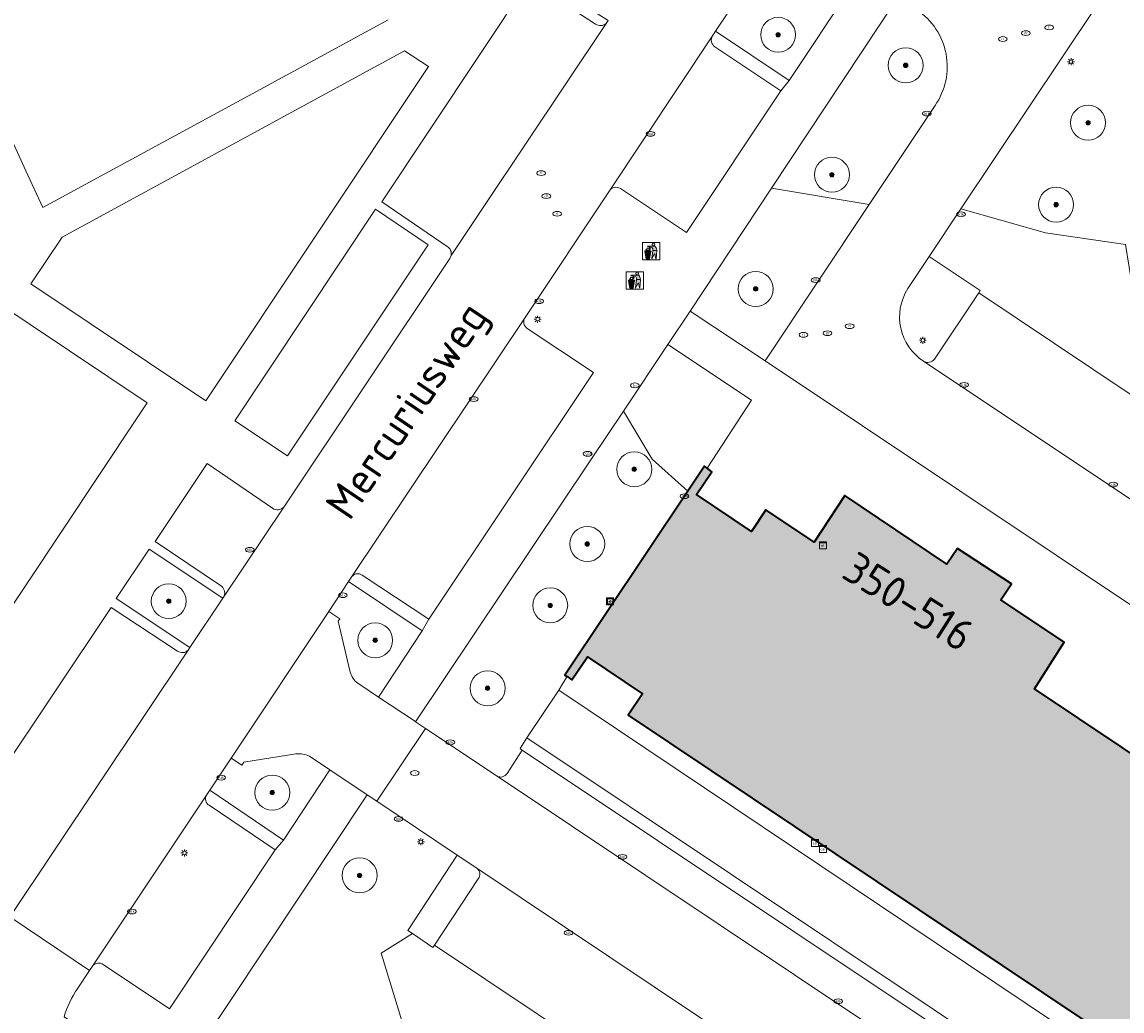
# Model space of a CAD drawing. Header units: metres. Extents: x 125349 to 128236, y 501602 to 503797.
# Tile 306 of 656: x 126402 to 126465, y 502281 to 502338. Entities that reach past the tile are written whole.
import ezdxf
from ezdxf.enums import TextEntityAlignment as Align

# ---------------------------------------------------------------- set-up
doc = ezdxf.new("R2010")
doc.units = ezdxf.units.M
doc.layers.get('0').update_dxf_attribs({"linetype": 'CONTINUOUS'})
for name, color, linetype, lineweight in [('B-WE-GR-BEPLANTING_CULTUUR_BODEMBEDEKKER-GV', 90, 'CONTINUOUS', 18), ('B-WE-GR-BEPLANTING_CULTUUR_BOSPLANTSOEN-GV', 90, 'CONTINUOUS', 18), ('B-WE-GR-BEPLANTING_CULTUUR_HEESTERS-GV', 90, 'CONTINUOUS', 18), ('B-WE-GR-BEPLANTING_CULTUUR_VASTE PLANTENVAK-GV', 90, 'CONTINUOUS', 18), ('B-WE-GR-BOOM-S-500', 90, 'CONTINUOUS', 18), ('B-WE-GR-GROENVOORZIENING-GV', 80, 'CONTINUOUS', 18), ('B-WE-IE-AFVAL APART PLAATS-S', 7, 'CONTINUOUS', 18), ('B-WE-IE-MEUBILAIR-S', 7, 'CONTINUOUS', 18), ('B-WE-OG-BEBOUWING-GV', 7, 'CONTINUOUS', 35), ('B-WE-OG-BEBOUWING-T18', 10, 'CONTINUOUS', 18), ('B-WE-OG-TERREIN_BEGROEID-GV', 7, 'CONTINUOUS', 18), ('B-WE-OG-TOPOGRAFIE-T18', 10, 'CONTINUOUS', 18), ('B-WE-VH-OPENVERHARDING-GV', 90, 'CONTINUOUS', 18), ('B-WE-VH-OPENVERHARDING_BETONSTRAATSTEEN-GV', 90, 'CONTINUOUS', 18), ('B-WE-VH-OPENVERHARDING_TEGEL-GV', 90, 'CONTINUOUS', 18)]:
    doc.layers.add(name, color=color, linetype=linetype, lineweight=lineweight)
doc.layers.add('B-WE-OG-BEBOUWING-V', color=7, linetype='CONTINUOUS', lineweight=18, true_color=0xcc646e)
doc.styles.add('NLCS-ISO', font='NLCS-ISO.ttf')
doc.styles.add('NLCS-ISO-M1000-T18', font='NLCS-ISO.ttf', dxfattribs={"height": 1.8})

# ---------------------------------------------------------------- blocks, each defined once
blk = doc.blocks.new('SIE-AFVAL APART PLAATS-SO')
h = blk.add_hatch(color=256)
h.dxf.hatch_style = 1
h.paths.add_polyline_path([(-0.09, 0.07), (-1.76, 0.07, 0.819081), (-1.79, -0.09), (-1.4, -2.19, 0.36153), (-1.37, -2.21), (-0.47, -2.21, 0.36153), (-0.44, -2.19), (-0.05, -0.09, 0.819081)])
h.paths.add_polyline_path([(-0.16, -0.1), (-0.2, -0.33), (-0.49, -0.33), (-0.47, -0.1)], flags=16)
h.paths.add_polyline_path([(-0.55, -0.1), (-0.58, -0.33), (-0.87, -0.33), (-0.87, -0.1)], flags=16)
h.paths.add_polyline_path([(-0.22, -0.42), (-0.27, -0.73), (-0.53, -0.73), (-0.5, -0.42)], flags=16)
h.paths.add_polyline_path([(-0.58, -0.42), (-0.61, -0.73), (-0.87, -0.73), (-0.87, -0.42)], flags=16)
h.paths.add_polyline_path([(-0.95, -0.1), (-0.95, -0.33), (-1.27, -0.33), (-1.29, -0.1)], flags=16)
h.paths.add_polyline_path([(-0.95, -0.42), (-0.95, -0.73), (-1.23, -0.73), (-1.26, -0.42)], flags=16)
h.paths.add_polyline_path([(-0.29, -0.83), (-0.34, -1.09), (-0.56, -1.09), (-0.54, -0.83)], flags=16)
h.paths.add_polyline_path([(-0.62, -0.83), (-0.65, -1.09), (-0.87, -1.09), (-0.87, -0.83)], flags=16)
h.paths.add_polyline_path([(-0.95, -0.83), (-0.95, -1.09), (-1.2, -1.09), (-1.22, -0.83)], flags=16)
h.paths.add_polyline_path([(-1.35, -0.33), (-1.64, -0.33), (-1.69, -0.1), (-1.37, -0.1)], flags=16)
h.paths.add_polyline_path([(-1.34, -0.42), (-1.31, -0.73), (-1.57, -0.73), (-1.63, -0.42)], flags=16)
h.paths.add_polyline_path([(-0.36, -1.18), (-0.41, -1.44), (-0.6, -1.44), (-0.57, -1.18)], flags=16)
h.paths.add_polyline_path([(-0.65, -1.18), (-0.68, -1.44), (-0.87, -1.44), (-0.87, -1.18)], flags=16)
h.paths.add_polyline_path([(-1.3, -0.83), (-1.28, -1.09), (-1.5, -1.09), (-1.55, -0.83)], flags=16)
h.paths.add_polyline_path([(-0.95, -1.18), (-0.95, -1.44), (-1.17, -1.44), (-1.19, -1.18)], flags=16)
h.paths.add_polyline_path([(-0.42, -1.53), (-0.47, -1.79), (-0.63, -1.79), (-0.6, -1.53)], flags=16)
h.paths.add_polyline_path([(-1.27, -1.18), (-1.25, -1.44), (-1.44, -1.44), (-1.49, -1.18)], flags=16)
h.paths.add_polyline_path([(-0.69, -1.53), (-0.71, -1.79), (-0.87, -1.79), (-0.87, -1.53)], flags=16)
h.paths.add_polyline_path([(-0.95, -1.53), (-0.95, -1.79), (-1.13, -1.79), (-1.16, -1.53)], flags=16)
h.paths.add_polyline_path([(-1.24, -1.53), (-1.22, -1.79), (-1.37, -1.79), (-1.42, -1.53)], flags=16)
h.paths.add_polyline_path([(-0.49, -1.89), (-0.53, -2.13), (-0.66, -2.13), (-0.64, -1.89)], flags=16)
h.paths.add_polyline_path([(-0.72, -1.89), (-0.74, -2.13), (-0.87, -2.13), (-0.87, -1.89)], flags=16)
h.paths.add_polyline_path([(-0.95, -1.89), (-0.95, -2.13), (-1.1, -2.13), (-1.12, -1.89)], flags=16)
h.paths.add_polyline_path([(-1.21, -1.89), (-1.18, -2.13), (-1.31, -2.13), (-1.35, -1.89)], flags=16)
h.paths.add_polyline_path([(-0.19, 0.78, -0.01173), (-0.3, 0.78, -0.148797), (-0.42, 1.03, -0.136076), (-0.69, 0.87), (-0.78, 0.85, -0.038293), (-1.14, 0.96), (-1.19, 0.81, -0.243822), (-1.56, 0.45, 0.344326), (-1, 0.22, -0.139345), (-0.6, 0.22, 0.618436), (-0.56, 0.27, -0.441494), (-0.47, 0.44, 0.309048)])
h.paths.add_polyline_path([(-0.49, 0.51, 0.351556), (-0.64, 0.31, 0.121061), (-1.02, 0.29, -0.288745), (-1.45, 0.42, 0.203599), (-1.12, 0.79), (-1.09, 0.87, 0.083075), (-0.28, 0.71, -0.242261)], flags=16)
h.paths.add_polyline_path([(-0.4, 0.79, -0.023345), (-0.63, 0.82, 0.07081), (-0.46, 0.9, 0.059965)], flags=16)
h.paths.add_polyline_path([(1.12, 1.48), (-1.07, 1.48, 0.860559), (-1.08, 1.42), (0.29, 1, -0.146703), (0.53, 0.28, 0.421968), (0.56, 0.25), (1.6, 0.31, 0.450293), (1.63, 0.34, 0.122241)])
h.paths.add_polyline_path([(0.26, 1.93, 1), (1.07, 1.93, 1)])
h.paths.add_polyline_path([(1.65, 0.15, 0.429303), (1.62, 0.18), (0.55, 0.23, 0.38429), (0.51, 0.2), (0.16, -2.16, 0.83726), (0.22, -2.18), (0.99, -0.78, -0.688204), (1.05, -0.78), (1.36, -2.14, 0.84934), (1.42, -2.14)])
for p, q in [((-0.09, 0.07), (-1.76, 0.07)), ((-1.4, -2.19), (-1.79, -0.09)), ((-1.37, -0.1), (-1.69, -0.1)), ((-1.64, -0.33), (-1.69, -0.1)), ((-1.64, -0.33), (-1.35, -0.33)), ((-1.63, -0.42), (-1.34, -0.42)), ((-1.57, -0.73), (-1.63, -0.42)), ((-1.57, -0.73), (-1.31, -0.73)), ((-1.55, -0.83), (-1.3, -0.83)), ((-1.5, -1.09), (-1.55, -0.83)), ((-1.5, -1.09), (-1.28, -1.09)), ((-1.49, -1.18), (-1.27, -1.18)), ((-1.44, -1.44), (-1.49, -1.18)), ((-1.44, -1.44), (-1.25, -1.44)), ((-1.42, -1.53), (-1.24, -1.53)), ((-1.37, -1.79), (-1.42, -1.53)), ((-1.37, -1.79), (-1.22, -1.79)), ((-1.37, -2.21), (-0.47, -2.21)), ((-1.31, -2.13), (-1.35, -1.89)), ((-1.35, -1.89), (-1.21, -1.89)), ((-1.31, -2.13), (-1.18, -2.13)), ((-0.95, -0.1), (-1.29, -0.1)), ((-1.27, -0.33), (-0.95, -0.33)), ((-1.26, -0.42), (-0.95, -0.42)), ((-1.23, -0.73), (-0.95, -0.73)), ((-1.22, -0.83), (-0.95, -0.83)), ((-1.2, -1.09), (-0.95, -1.09)), ((-1.19, -1.18), (-0.95, -1.18)), ((-1.17, -1.44), (-0.95, -1.44)), ((-1.16, -1.53), (-0.95, -1.53)), ((-1.13, -1.79), (-0.95, -1.79)), ((-1.12, -1.89), (-0.95, -1.89)), ((-1.1, -2.13), (-0.95, -2.13)), ((-0.95, -0.1), (-0.95, -0.33)), ((-0.95, -0.42), (-0.95, -0.73)), ((-0.95, -0.83), (-0.95, -1.09)), ((-0.95, -1.18), (-0.95, -1.44)), ((-0.95, -1.53), (-0.95, -1.79)), ((-0.95, -1.89), (-0.95, -2.13)), ((-0.87, -0.1), (-0.87, -0.33)), ((-0.55, -0.1), (-0.87, -0.1)), ((-0.87, -0.33), (-0.58, -0.33)), ((-0.87, -0.42), (-0.87, -0.73)), ((-0.87, -0.42), (-0.58, -0.42)), ((-0.87, -0.73), (-0.61, -0.73)), ((-0.87, -0.83), (-0.62, -0.83)), ((-0.87, -0.83), (-0.87, -1.09)), ((-0.87, -1.09), (-0.65, -1.09)), ((-0.87, -1.18), (-0.65, -1.18)), ((-0.87, -1.18), (-0.87, -1.44)), ((-0.87, -1.44), (-0.68, -1.44)), ((-0.87, -1.53), (-0.69, -1.53)), ((-0.87, -1.53), (-0.87, -1.79)), ((-0.87, -1.79), (-0.71, -1.79)), ((-0.87, -1.89), (-0.87, -2.13)), ((-0.87, -1.89), (-0.72, -1.89)), ((-0.87, -2.13), (-0.74, -2.13)), ((-0.66, -2.13), (-0.53, -2.13)), ((-0.64, -1.89), (-0.49, -1.89)), ((-0.63, -1.79), (-0.47, -1.79)), ((-0.6, -1.44), (-0.41, -1.44)), ((-0.6, -1.53), (-0.42, -1.53)), ((-0.57, -1.18), (-0.36, -1.18)), ((-0.56, -1.09), (-0.34, -1.09)), ((-0.54, -0.83), (-0.29, -0.83)), ((-0.53, -0.73), (-0.27, -0.73)), ((-0.53, -2.13), (-0.49, -1.89)), ((-0.5, -0.42), (-0.22, -0.42)), ((-0.49, -0.33), (-0.2, -0.33)), ((-0.16, -0.1), (-0.47, -0.1)), ((-0.47, -1.79), (-0.42, -1.53)), ((-0.44, -2.19), (-0.05, -0.09)), ((-0.41, -1.44), (-0.36, -1.18)), ((-0.34, -1.09), (-0.29, -0.83)), ((-0.27, -0.73), (-0.22, -0.42)), ((-0.2, -0.33), (-0.16, -0.1))]:
    blk.add_line(p, q)
blk.add_lwpolyline([(-2.5, -2.51), (2.5, -2.51), (2.5, 2.49), (-2.5, 2.49)], close=True)
for points in [[(-0.78, 0.85, -0.038293), (-1.14, 0.96), (-1.19, 0.81, -0.243822), (-1.56, 0.45, 0.344326), (-1, 0.22, -0.139345), (-0.6, 0.22, 0.618436), (-0.56, 0.27, -0.441494), (-0.47, 0.44, 0.309048), (-0.19, 0.78, -0.01173), (-0.3, 0.78, -0.01173)], [(-0.78, 0.85), (-0.69, 0.87, 0.136076), (-0.42, 1.03, 0.156405), (-0.29, 0.77)], [(-0.78, 0.85), (-0.69, 0.87, 0.136076), (-0.42, 1.03, 0.148797), (-0.3, 0.78, 0.148797)], [(-0.63, 0.82, 0.07081), (-0.46, 0.9, 0.059965), (-0.4, 0.79, 0.059965)], [(-0.4, 0.79, -0.023345), (-0.63, 0.82)]]:
    blk.add_lwpolyline(points, format="xyb")
for points in [[(-1.09, 0.87), (-1.12, 0.79, -0.203599), (-1.45, 0.42, 0.288745), (-1.02, 0.29, -0.121061), (-0.64, 0.31, -0.351556), (-0.49, 0.51, 0.242261), (-0.28, 0.71, -0.083075)], [(-1.07, 1.48), (1.12, 1.48, -0.122241), (1.63, 0.34, -0.450293), (1.6, 0.31), (0.56, 0.25, -0.421968), (0.53, 0.28, 0.146703), (0.29, 1), (-1.08, 1.42, -0.860559)], [(0.55, 0.23), (1.62, 0.18, -0.429303), (1.65, 0.15), (1.42, -2.14, -0.84934), (1.36, -2.14), (1.05, -0.78, 0.688204), (0.99, -0.78), (0.22, -2.18, -0.83726), (0.16, -2.16), (0.51, 0.2, -0.38429)]]:
    blk.add_lwpolyline(points, format="xyb", close=True)
for points in [[(-1.35, -0.33), (-1.37, -0.1)], [(-1.31, -0.73), (-1.34, -0.42)], [(-1.28, -1.09), (-1.3, -0.83)], [(-1.27, -0.33), (-1.29, -0.1)], [(-1.25, -1.44), (-1.27, -1.18)], [(-1.23, -0.73), (-1.26, -0.42)], [(-1.22, -1.79), (-1.24, -1.53)], [(-1.2, -1.09), (-1.22, -0.83)], [(-1.18, -2.13), (-1.21, -1.89)], [(-1.17, -1.44), (-1.19, -1.18)], [(-1.18, -2.22), (-1.18, -2.21)], [(-1.13, -1.79), (-1.16, -1.53)], [(-1.1, -2.13), (-1.12, -1.89)], [(-0.74, -2.13), (-0.72, -1.89)], [(-0.71, -1.79), (-0.69, -1.53)], [(-0.68, -1.44), (-0.65, -1.18)], [(-0.66, -2.13), (-0.64, -1.89)], [(-0.65, -1.09), (-0.62, -0.83)], [(-0.63, -1.79), (-0.6, -1.53)], [(-0.61, -0.73), (-0.58, -0.42)], [(-0.6, -1.44), (-0.57, -1.18)], [(-0.58, -0.33), (-0.55, -0.1)], [(-0.56, -1.09), (-0.54, -0.83)], [(-0.53, -0.73), (-0.5, -0.42)], [(-0.49, -0.33), (-0.47, -0.1)]]:
    blk.add_lwpolyline(points)
blk.add_circle((0.66, 1.93), 0.401)
for centre, radius, start, end in [((-1.76, -0.01), 0.0869, 90, 247.281), ((-0.09, -0.01), 0.0869, 292.719, 90), ((-1.37, -2.18), 0.0318, 190.4943, 270), ((-0.47, -2.18), 0.0318, 270, 349.5057)]:
    blk.add_arc(centre, radius, start, end)
blk = doc.blocks.new('SIE-MEUBILAIR_BORD_LOCATIEPAAL-SO')
blk.add_lwpolyline([(-0.75, -0.75), (0.75, -0.75), (0.75, 0.75), (-0.75, 0.75)], close=True)
at = {"style": 'NLCS-ISO'}
blk.add_text('lp', height=0.75, dxfattribs=at).set_placement((0.01, 0.12), align=Align.MIDDLE_CENTER)
blk = doc.blocks.new('SIE-MEUBILAIR_KAST_TELECOM-SO')
for points in [[(-1, 1), (1, 1), (1, 0.84), (-1, 0.84)], [(-1, 0.76), (1, 0.76), (1, -1), (-1, -1)]]:
    blk.add_lwpolyline(points, close=True)
at = {"style": 'NLCS-ISO'}
blk.add_text('tele', height=0.75, dxfattribs=at).set_placement((0, 0), align=Align.MIDDLE_CENTER)
blk = doc.blocks.new('SIE-MEUBILAIR_KAST_CAI-SO')
for points in [[(-1, 1), (1, 1), (1, 0.84), (-1, 0.84)], [(-1, 0.76), (1, 0.76), (1, -1), (-1, -1)]]:
    blk.add_lwpolyline(points, close=True)
at = {"style": 'NLCS-ISO'}
blk.add_text('cai', height=0.75, dxfattribs=at).set_placement((0, 0), align=Align.MIDDLE_CENTER)
blk = doc.blocks.new('SIE-MEUBILAIR_KAST_ELEKTRA-SO')
for points in [[(-1, 1), (1, 1), (1, 0.84), (-1, 0.84)], [(-1, 0.76), (1, 0.76), (1, -1), (-1, -1)]]:
    blk.add_lwpolyline(points, close=True)
at = {"style": 'NLCS-ISO'}
blk.add_text('et', height=0.75, dxfattribs=at).set_placement((0, 0), align=Align.MIDDLE_CENTER)
blk = doc.blocks.new('SIE-MEUBILAIR_PAAL_LICHTMAST-SO')
for points in [[(-0.62, 0), (-1, 0)], [(-0.71, 0.71), (-0.44, 0.44)], [(0, 1), (0, 0.62)], [(0.44, 0.44), (0.71, 0.71)], [(1, 0), (0.62, 0)], [(-0.71, -0.71), (-0.44, -0.44)], [(0, -0.62), (0, -1)], [(0.44, -0.44), (0.71, -0.71)]]:
    blk.add_lwpolyline(points)
blk.add_circle((0, 0), 0.5)
blk = doc.blocks.new('SIE-MEUBILAIR_PUT_RIOOLPUT-SO')
blk.add_ellipse((0, 0), major_axis=(1.25, 0), ratio=0.54)
at = {"style": 'NLCS-ISO'}
blk.add_text('ri', height=0.75, dxfattribs=at).set_placement((-0.04, 0.07), align=Align.MIDDLE_CENTER)
blk = doc.blocks.new('SIE-MEUBILAIR_PUT_KOLK-SO')
blk.add_ellipse((0, 0), major_axis=(1.25, 0), ratio=0.54)
at = {"style": 'NLCS-ISO'}
blk.add_text('klk', height=0.75, dxfattribs=at).set_placement((0.03, 0), align=Align.MIDDLE_CENTER)
blk = doc.blocks.new('SIE-MEUBILAIR_PUT_DRAINAGEPUT-SO')
blk.add_ellipse((0, 0), major_axis=(1.25, 0), ratio=0.54)
at = {"style": 'NLCS-ISO'}
blk.add_text('dr', height=0.75, dxfattribs=at).set_placement((0.03, 0), align=Align.MIDDLE_CENTER)
blk = doc.blocks.new('SIE-MEUBILAIR_PUT_GASPUT-SO')
blk.add_ellipse((0, 0), major_axis=(1.25, 0), ratio=0.54)
at = {"style": 'NLCS-ISO'}
blk.add_text('gas ', height=0.75, dxfattribs=at).set_placement((0.53, 0.16), align=Align.MIDDLE_CENTER)
blk = doc.blocks.new('SIE-MEUBILAIR_PUT_BRANDKRAAN-SO')
blk.add_ellipse((0, 0), major_axis=(1.25, 0), ratio=0.54)
at = {"style": 'NLCS-ISO'}
blk.add_text('bk', height=0.75, dxfattribs=at).set_placement((0.03, 0), align=Align.MIDDLE_CENTER)
blk = doc.blocks.new('SGR-BOOM_01-SO')
at = {"linetype": 'ByBlock', "lineweight": 18}
h = blk.add_hatch(color=0, dxfattribs=at)
h.dxf.hatch_style = 1
edge = h.paths.add_edge_path()
edge.add_arc((0, 0), 0.25, 0, 360)
at = {"color": 0, "linetype": 'ByBlock', "lineweight": 18}
for radius in [2, 0.25]:
    blk.add_circle((0, 0), radius, dxfattribs=at)

msp = doc.modelspace()

# ---------------------------------------------------------------- hatches: boundary and pattern name
at = {"layer": 'B-WE-OG-BEBOUWING-V'}
msp.add_hatch(color=256, dxfattribs=at).paths.add_polyline_path([(126488.262, 502280.532), (126488.362, 502280.681), (126488.091, 502280.856), (126487.944, 502280.951), (126487.071, 502279.607), (126484.333, 502281.431), (126485.153, 502282.662), (126460.069, 502299.46), (126461.766, 502302.119), (126458.156, 502304.55), (126458.757, 502305.465), (126455.666, 502307.498), (126455.064, 502306.583), (126449.22, 502310.517), (126447.467, 502307.852), (126444.709, 502309.696), (126443.887, 502308.465), (126440.727, 502310.576), (126441.602, 502311.885), (126441.344, 502312.087), (126441.189, 502312.207), (126440.23, 502310.772), (126433.194, 502300.244), (126433.325, 502300.157), (126433.606, 502299.969), (126434.486, 502301.287), (126437.646, 502299.176), (126436.823, 502297.945), (126477.261, 502270.865), (126478.086, 502272.099), (126480.813, 502270.277), (126479.952, 502268.988), (126480.069, 502268.91), (126480.363, 502268.713), (126487.346, 502279.16)])

# ---------------------------------------------------------------- linework, layer by layer
at = {"layer": 'B-WE-GR-BEPLANTING_CULTUUR_BODEMBEDEKKER-GV', "flags": 128}
for points in [[(126452.25, 502339.061), (126445.025, 502328.121), (126450.619, 502327.193)], [(126450.619, 502327.193), (126454.385, 502332.854)]]:
    msp.add_lwpolyline(points, dxfattribs=at)
at = {"layer": 'B-WE-GR-BEPLANTING_CULTUUR_BODEMBEDEKKER-GV'}
msp.add_lwpolyline([(126454.385, 502332.854, 0.41901), (126453.349, 502338.324)], format="xyb", dxfattribs=at)
at = {"layer": 'B-WE-GR-BEPLANTING_CULTUUR_BOSPLANTSOEN-GV', "flags": 128}
for points in [[(126433.325, 502300.157), (126433.194, 502300.244), (126440.23, 502310.772), (126438.198, 502312.603), (126436.554, 502315.36), (126434.693, 502312.573), (126424.661, 502297.566), (126425.224, 502297.191), (126429.328, 502294.456)], [(126429.893, 502294.605), (126430.766, 502295.95), (126430.64, 502296.032), (126431.031, 502296.64), (126432.855, 502299.368), (126433.11, 502299.796), (126433.325, 502300.157)]]:
    msp.add_lwpolyline(points, dxfattribs=at)
at = {"layer": 'B-WE-GR-BEPLANTING_CULTUUR_BOSPLANTSOEN-GV'}
msp.add_lwpolyline([(126429.328, 502294.456, 0.398083), (126429.893, 502294.605)], format="xyb", dxfattribs=at)
at = {"layer": 'B-WE-GR-BEPLANTING_CULTUUR_HEESTERS-GV', "flags": 128}
for points in [[(126425.372, 502324.878), (126422.358, 502326.917), (126414.313, 502314.798), (126417.337, 502312.794)], [(126456.881, 502322.133), (126465.558, 502316.331), (126466.131, 502317.379), (126466.123, 502319.713), (126465.284, 502324.886), (126460.71, 502325.568), (126455.867, 502326.928), (126454.054, 502324.214), (126456.963, 502322.267)], [(126409.404, 502307.457), (126407.52, 502304.617), (126411.745, 502301.823), (126413.626, 502304.639)], [(126479.505, 502268.073), (126480.069, 502268.91), (126479.952, 502268.988), (126480.813, 502270.277), (126478.086, 502272.099), (126477.261, 502270.865), (126436.823, 502297.945), (126437.646, 502299.176), (126434.486, 502301.287), (126433.606, 502299.969), (126433.325, 502300.157), (126433.11, 502299.796), (126432.855, 502299.368)], [(126477.642, 502265.507), (126479.505, 502268.073), (126432.855, 502299.368), (126431.031, 502296.64), (126477.641, 502265.507)], [(126437.554, 502276.868), (126425.733, 502284.772), (126425.651, 502284.65), (126424.489, 502285.435), (126422.696, 502284.309), (126424.376, 502278.765), (126432.844, 502275.825), (126434.619, 502275.829), (126437.109, 502276.295)]]:
    msp.add_lwpolyline(points, close=True, dxfattribs=at)
at = {"layer": 'B-WE-GR-BEPLANTING_CULTUUR_VASTE PLANTENVAK-GV', "flags": 128}
msp.add_lwpolyline([(126436.554, 502315.36), (126438.198, 502312.603), (126440.23, 502310.772), (126441.189, 502312.207), (126441.344, 502312.087), (126443.882, 502315.976), (126439.093, 502319.164)], close=True, dxfattribs=at)
at = {"layer": 'B-WE-GR-GROENVOORZIENING-GV', "flags": 128}
for points in [[(126455.867, 502326.928), (126460.71, 502325.568), (126465.284, 502324.886), (126466.123, 502319.713), (126466.131, 502317.379), (126465.558, 502316.331), (126469.016, 502314.018), (126472.461, 502319.088), (126472.762, 502325.384), (126469.845, 502325.557), (126470.168, 502333.727), (126473.113, 502333.575), (126473.313, 502337.714), (126474.438, 502339.428), (126468.504, 502345.836), (126463.645, 502338.571)], [(126441.819, 502337.108), (126446.033, 502334.283), (126449.562, 502339.616), (126442.595, 502338.276)], [(126444.657, 502318.231), (126450.619, 502327.193), (126445.025, 502328.121), (126440.369, 502321.071)]]:
    msp.add_lwpolyline(points, close=True, dxfattribs=at)
for points in [[(126422.534, 502298.983), (126425.035, 502302.771), (126420.822, 502305.599), (126419.686, 502303.888)], [(126419.686, 502303.888), (126420.314, 502303.467), (126420.231, 502303.331), (126420.921, 502300.416)], [(126421.355, 502299.769), (126422.534, 502298.983)], [(126417.811, 502295.731), (126414.831, 502295.249), (126414.718, 502295.084), (126414.104, 502295.49)], [(126414.104, 502295.49), (126412.876, 502293.643), (126417.098, 502290.787), (126419.752, 502294.812)], [(126419.752, 502294.812), (126418.579, 502295.596)]]:
    msp.add_lwpolyline(points, dxfattribs=at)
at = {"layer": 'B-WE-GR-GROENVOORZIENING-GV'}
for points in [[(126420.921, 502300.416, 0.180139), (126421.355, 502299.769)], [(126418.579, 502295.596, 0.149692), (126417.811, 502295.731)]]:
    msp.add_lwpolyline(points, format="xyb", dxfattribs=at)
at = {"layer": 'B-WE-OG-BEBOUWING-GV', "flags": 128}
msp.add_lwpolyline([(126485.153, 502282.662), (126460.069, 502299.46), (126461.766, 502302.119), (126458.156, 502304.55), (126458.757, 502305.465), (126455.666, 502307.498), (126455.064, 502306.583), (126449.22, 502310.517), (126447.467, 502307.852), (126444.709, 502309.696), (126443.887, 502308.465), (126440.727, 502310.576), (126441.602, 502311.885), (126441.344, 502312.087), (126441.189, 502312.207), (126440.23, 502310.772), (126433.194, 502300.244), (126433.325, 502300.157), (126433.606, 502299.969), (126434.486, 502301.287), (126437.646, 502299.176), (126436.823, 502297.945), (126477.261, 502270.865)], dxfattribs=at)
at = {"layer": 'B-WE-OG-TERREIN_BEGROEID-GV', "flags": 128}
for points in [[(126427.038, 502289.938), (126422.435, 502293.017), (126421.878, 502293.389), (126412.136, 502278.71), (126418.794, 502274.208)], [(126441.67, 502259.346), (126458.727, 502252.487), (126457.785, 502254.27), (126456.225, 502261.678), (126456.33, 502263.443), (126456.735, 502264.037), (126449.393, 502268.942), (126449.299, 502268.818), (126447.805, 502269.827), (126447.881, 502269.962), (126437.554, 502276.868), (126437.109, 502276.295), (126434.619, 502275.829), (126432.844, 502275.825), (126424.376, 502278.765), (126422.696, 502284.309), (126424.489, 502285.435), (126424.211, 502285.623), (126427.038, 502289.938)]]:
    msp.add_lwpolyline(points, dxfattribs=at)
at = {"layer": 'B-WE-VH-OPENVERHARDING-GV', "flags": 128}
for points in [[(126452.823, 502322.371), (126454.054, 502324.214), (126455.867, 502326.928), (126463.645, 502338.571), (126468.504, 502345.836), (126469.939, 502347.982), (126466.036, 502350.287)], [(126445.025, 502328.121), (126452.25, 502339.061), (126451.012, 502339.895), (126449.562, 502339.616), (126446.033, 502334.283), (126445.565, 502333.685), (126440.165, 502325.576), (126436.378, 502328.106)], [(126441.641, 502336.84), (126435.746, 502327.975)], [(126446.033, 502334.283), (126441.819, 502337.108), (126441.641, 502336.84)], [(126441.784, 502336.218), (126445.565, 502333.685), (126446.033, 502334.283)], [(126445.565, 502333.685), (126441.784, 502336.218)], [(126436.378, 502328.106), (126440.165, 502325.576), (126445.565, 502333.685)], [(126454.385, 502332.854), (126450.619, 502327.193), (126444.657, 502318.231), (126472.452, 502299.66), (126487.245, 502289.752), (126487.535, 502289.56), (126487.898, 502289.321), (126488.016, 502289.5), (126488.208, 502289.792), (126495.365, 502300.584), (126495.547, 502300.858), (126500, 502307.536), (126505.809, 502316.246)], [(126431.049, 502320.082), (126434.843, 502317.571), (126425.423, 502303.442), (126425.035, 502302.771), (126422.534, 502298.983), (126424.59, 502297.613), (126424.661, 502297.566), (126434.693, 502312.573), (126436.554, 502315.36), (126439.093, 502319.164), (126440.369, 502321.071), (126445.025, 502328.121)], [(126435.746, 502327.975), (126430.92, 502320.715)], [(126454.054, 502324.214), (126452.823, 502322.371)], [(126456.881, 502322.133), (126456.963, 502322.267), (126454.054, 502324.214)], [(126454.346, 502318.339), (126456.881, 502322.133)], [(126466.476, 502310.247), (126469.016, 502314.018), (126465.558, 502316.331), (126456.881, 502322.133)], [(126472.452, 502299.66), (126444.657, 502318.231), (126440.369, 502321.071), (126439.093, 502319.164), (126443.882, 502315.976), (126441.344, 502312.087), (126441.602, 502311.885), (126440.727, 502310.576), (126443.887, 502308.465), (126444.709, 502309.696), (126447.467, 502307.852), (126449.22, 502310.517), (126455.064, 502306.583), (126455.666, 502307.498), (126458.757, 502305.465), (126458.156, 502304.55), (126461.766, 502302.119), (126460.069, 502299.46), (126485.153, 502282.662)], [(126430.92, 502320.715), (126421.017, 502305.892)], [(126425.423, 502303.442), (126434.843, 502317.571), (126431.049, 502320.082)], [(126453.731, 502318.207), (126466.558, 502309.645)], [(126483.897, 502297.987), (126467.103, 502309.274), (126466.558, 502309.645), (126453.731, 502318.207)], [(126421.017, 502305.892), (126420.822, 502305.599)], [(126421.603, 502305.958), (126425.423, 502303.442)], [(126420.822, 502305.599), (126425.035, 502302.771), (126425.423, 502303.442)], [(126430.766, 502295.95), (126429.893, 502294.605)], [(126476.117, 502263.163), (126476.31, 502263.449), (126477.274, 502264.877), (126430.766, 502295.95)], [(126429.328, 502294.456), (126476.117, 502263.163)], [(126417.098, 502290.787), (126412.876, 502293.643), (126412.697, 502293.373)], [(126412.841, 502292.785), (126416.625, 502290.238), (126417.098, 502290.787)], [(126428.16, 502289.188), (126427.038, 502289.938), (126424.211, 502285.623), (126424.489, 502285.435)], [(126450.992, 502273.898), (126428.16, 502289.188)], [(126425.733, 502284.772), (126428.241, 502288.574)], [(126428.241, 502288.574), (126425.733, 502284.772), (126437.554, 502276.868)], [(126424.489, 502285.435), (126425.651, 502284.65), (126425.733, 502284.772)]]:
    msp.add_lwpolyline(points, dxfattribs=at)
at = {"layer": 'B-WE-VH-OPENVERHARDING-GV'}
for points in [[(126453.349, 502338.324, -0.41901), (126454.385, 502332.854)], [(126441.641, 502336.84, 0.390722), (126441.784, 502336.218)], [(126435.746, 502327.975, -0.391076), (126436.378, 502328.106)], [(126452.823, 502322.371, 0.41016), (126453.731, 502318.207)], [(126430.92, 502320.715, 0.412264), (126431.049, 502320.082)], [(126453.731, 502318.207, 0.400067), (126454.346, 502318.339)], [(126421.603, 502305.958, 0.409741), (126421.017, 502305.892)], [(126429.893, 502294.605, -0.398083), (126429.328, 502294.456)], [(126412.697, 502293.373, 0.40465), (126412.841, 502292.785)], [(126428.241, 502288.574, 0.42499), (126428.16, 502289.188)]]:
    msp.add_lwpolyline(points, format="xyb", dxfattribs=at)
at = {"layer": 'B-WE-VH-OPENVERHARDING-GV', "flags": 128}
for points in [[(126475.122, 502261.689), (126476.117, 502263.163), (126429.328, 502294.456), (126425.224, 502297.191), (126422.435, 502293.017), (126427.038, 502289.938), (126428.16, 502289.188), (126450.992, 502273.898), (126451.809, 502273.348), (126472.646, 502259.427), (126473.308, 502259.003)], [(126477.642, 502265.507), (126477.641, 502265.507), (126431.031, 502296.64), (126430.64, 502296.032), (126430.766, 502295.95), (126477.274, 502264.877)]]:
    msp.add_lwpolyline(points, close=True, dxfattribs=at)
at = {"layer": 'B-WE-VH-OPENVERHARDING_BETONSTRAATSTEEN-GV', "flags": 128}
for points in [[(126434.958, 502337.519), (126431.147, 502340.005), (126422.72, 502327.347), (126426.464, 502324.789)], [(126401.446, 502286.392), (126406.002, 502283.318), (126406.177, 502283.579), (126412.697, 502293.373), (126412.876, 502293.643), (126414.104, 502295.49), (126419.686, 502303.888), (126420.822, 502305.599), (126421.017, 502305.892), (126430.92, 502320.715), (126435.746, 502327.975), (126441.641, 502336.84), (126441.819, 502337.108), (126442.595, 502338.276)], [(126435.673, 502337.715), (126435.568, 502337.557), (126428.638, 502327.186), (126426.688, 502324.257), (126426.618, 502324.095), (126417.114, 502309.863), (126413.706, 502304.76), (126413.626, 502304.639), (126411.745, 502301.823), (126411.636, 502301.661), (126401.458, 502286.418)], [(126426.688, 502324.257), (126428.638, 502327.186), (126435.568, 502337.557)], [(126416.465, 502309.794), (126412.723, 502312.347), (126409.753, 502307.89), (126413.49, 502305.368)], [(126413.706, 502304.76), (126417.114, 502309.863)], [(126411.041, 502301.613), (126407.228, 502304.111), (126397.516, 502289.563), (126401.273, 502287.026)], [(126420.921, 502300.416), (126420.231, 502303.331), (126420.314, 502303.467), (126419.686, 502303.888), (126414.104, 502295.49)], [(126401.458, 502286.418), (126411.636, 502301.661)], [(126422.534, 502298.983), (126421.355, 502299.769)], [(126418.579, 502295.596), (126419.752, 502294.812), (126421.82, 502293.428), (126421.878, 502293.389), (126422.435, 502293.017), (126425.224, 502297.191), (126424.661, 502297.566), (126424.59, 502297.613), (126422.534, 502298.983)], [(126414.104, 502295.49), (126414.718, 502295.084), (126414.831, 502295.249), (126417.811, 502295.731)], [(126421.878, 502293.389), (126421.82, 502293.428), (126419.752, 502294.812), (126417.098, 502290.787), (126416.625, 502290.238)], [(126404.541, 502280.666), (126410.694, 502276.553), (126412.136, 502278.71), (126421.878, 502293.389)], [(126412.697, 502293.373), (126406.177, 502283.579)], [(126416.625, 502290.238), (126412.841, 502292.785)], [(126406.788, 502283.662), (126410.582, 502281.123), (126416.625, 502290.238)], [(126405.327, 502282.309), (126406.002, 502283.318), (126401.446, 502286.392), (126401.442, 502286.395)], [(126406.002, 502283.318), (126405.327, 502282.309)], [(126406.177, 502283.579), (126406.002, 502283.318)]]:
    msp.add_lwpolyline(points, dxfattribs=at)
at = {"layer": 'B-WE-VH-OPENVERHARDING_BETONSTRAATSTEEN-GV'}
for points in [[(126435.568, 502337.557, -0.354154), (126434.958, 502337.519)], [(126426.464, 502324.789, -0.323025), (126426.688, 502324.257)], [(126417.114, 502309.863, -0.365145), (126416.465, 502309.794)], [(126413.49, 502305.368, -0.35592), (126413.706, 502304.76)], [(126411.636, 502301.661, -0.362968), (126411.041, 502301.613)], [(126421.355, 502299.769, -0.180139), (126420.921, 502300.416)], [(126417.811, 502295.731, -0.149692), (126418.579, 502295.596)], [(126412.841, 502292.785, -0.40465), (126412.697, 502293.373)], [(126406.177, 502283.579, -0.420641), (126406.788, 502283.662)], [(126404.541, 502280.666, -0.07686), (126405.327, 502282.309)]]:
    msp.add_lwpolyline(points, format="xyb", dxfattribs=at)
at = {"layer": 'B-WE-VH-OPENVERHARDING_TEGEL-GV', "flags": 128}
for points in [[(126435.568, 502337.557), (126435.673, 502337.715), (126431.414, 502340.449), (126436.777, 502348.447)], [(126426.464, 502324.789), (126422.72, 502327.347), (126431.147, 502340.005), (126434.958, 502337.519)], [(126423.097, 502337.759), (126415.757, 502333.77), (126403.321, 502327.011), (126402.359, 502329.111), (126401.1, 502331.888), (126400.236, 502333.768), (126398.978, 502336.517), (126397.72, 502339.266)], [(126417.114, 502309.863), (126426.618, 502324.095), (126426.688, 502324.257)], [(126413.49, 502305.368), (126409.753, 502307.89), (126412.723, 502312.347), (126416.465, 502309.794)], [(126411.636, 502301.661), (126411.745, 502301.823), (126407.52, 502304.617), (126409.404, 502307.457), (126413.626, 502304.639), (126413.706, 502304.76)], [(126401.273, 502287.026), (126397.516, 502289.563), (126407.228, 502304.111), (126411.041, 502301.613)]]:
    msp.add_lwpolyline(points, dxfattribs=at)
at = {"layer": 'B-WE-VH-OPENVERHARDING_TEGEL-GV'}
for points in [[(126434.958, 502337.519, 0.354154), (126435.568, 502337.557)], [(126426.688, 502324.257, 0.323025), (126426.464, 502324.789)], [(126416.465, 502309.794, 0.365145), (126417.114, 502309.863)], [(126413.706, 502304.76, 0.35592), (126413.49, 502305.368)], [(126411.041, 502301.613, 0.362968), (126411.636, 502301.661)]]:
    msp.add_lwpolyline(points, format="xyb", dxfattribs=at)
at = {"layer": 'B-WE-VH-OPENVERHARDING_TEGEL-GV', "flags": 128}
for points in [[(126373.448, 502322.537), (126371.87, 502323.581), (126370.362, 502321.318), (126367.155, 502323.476), (126375.487, 502336.025), (126377.795, 502336.864), (126391.825, 502327.493), (126391.267, 502326.663), (126393.138, 502325.409), (126393.696, 502326.275), (126409.292, 502315.822), (126408.724, 502314.969), (126400.233, 502302.218), (126399.649, 502301.342), (126389.838, 502307.897), (126389.968, 502308.088), (126371.888, 502320.201)], [(126425.392, 502335.091), (126412.659, 502315.938), (126402.645, 502322.635), (126404.433, 502325.316), (126424.015, 502335.981)], [(126425.372, 502324.878), (126417.337, 502312.794), (126414.313, 502314.798), (126422.358, 502326.917)]]:
    msp.add_lwpolyline(points, close=True, dxfattribs=at)

# ---------------------------------------------------------------- block references
at = {"layer": 'B-WE-GR-BOOM-S-500', "xscale": 0.5, "yscale": 0.5, "zscale": 0.5}
for p in [(126445.405, 502336.904), (126452.703, 502335.154), (126463.14, 502331.869), (126448.482, 502328.892), (126461.312, 502327.176), (126444.119, 502322.35), (126437.171, 502312.027), (126434.479, 502307.747), (126410.533, 502304.474), (126432.361, 502304.231), (126422.345, 502302.234), (126428.78, 502299.487), (126416.458, 502293.509), (126421.455, 502288.771)]:
    msp.add_blockref('SGR-BOOM_01-SO', p, dxfattribs=at)
at = {"layer": 'B-WE-IE-AFVAL APART PLAATS-S', "xscale": 0.2, "yscale": 0.2, "zscale": 0.2}
for p in [(126438.136, 502324.51), (126437.202, 502322.841)]:
    msp.add_blockref('SIE-AFVAL APART PLAATS-SO', p, dxfattribs=at)
at = {"layer": 'B-WE-IE-MEUBILAIR-S', "xscale": 0.2, "yscale": 0.2, "zscale": 0.2}
for name, p in [('SIE-MEUBILAIR_PUT_RIOOLPUT-SO', (126460.92, 502337.322)), ('SIE-MEUBILAIR_PUT_RIOOLPUT-SO', (126458.265, 502336.661)), ('SIE-MEUBILAIR_PUT_DRAINAGEPUT-SO', (126459.572, 502336.997)), ('SIE-MEUBILAIR_PAAL_LICHTMAST-SO', (126462.169, 502335.36)), ('SIE-MEUBILAIR_PUT_KOLK-SO', (126453.92, 502332.392)), ('SIE-MEUBILAIR_PUT_KOLK-SO', (126438.1, 502331.229)), ('SIE-MEUBILAIR_PUT_RIOOLPUT-SO', (126431.838, 502328.983)), ('SIE-MEUBILAIR_PUT_DRAINAGEPUT-SO', (126432.139, 502327.666)), ('SIE-MEUBILAIR_PUT_RIOOLPUT-SO', (126432.76, 502326.656)), ('SIE-MEUBILAIR_PUT_KOLK-SO', (126455.871, 502326.623)), ('SIE-MEUBILAIR_PUT_KOLK-SO', (126447.551, 502322.856)), ('SIE-MEUBILAIR_PUT_KOLK-SO', (126431.724, 502321.647)), ('SIE-MEUBILAIR_PAAL_LICHTMAST-SO', (126431.643, 502320.618)), ('SIE-MEUBILAIR_PUT_RIOOLPUT-SO', (126449.499, 502320.218)), ('SIE-MEUBILAIR_PUT_RIOOLPUT-SO', (126446.851, 502319.723)), ('SIE-MEUBILAIR_PUT_DRAINAGEPUT-SO', (126448.23, 502319.816)), ('SIE-MEUBILAIR_PAAL_LICHTMAST-SO', (126453.685, 502319.41)), ('SIE-MEUBILAIR_PUT_BRANDKRAAN-SO', (126437.198, 502316.831)), ('SIE-MEUBILAIR_PUT_KOLK-SO', (126456.045, 502316.857)), ('SIE-MEUBILAIR_PUT_KOLK-SO', (126427.98, 502316.047)), ('SIE-MEUBILAIR_PUT_GASPUT-SO', (126434.503, 502312.909)), ('SIE-MEUBILAIR_PUT_KOLK-SO', (126464.573, 502311.149)), ('SIE-MEUBILAIR_PUT_GASPUT-SO', (126440.043, 502310.484)), ('SIE-MEUBILAIR_KAST_ELEKTRA-SO', (126447.964, 502307.667)), ('SIE-MEUBILAIR_PUT_KOLK-SO', (126415.165, 502307.419)), ('SIE-MEUBILAIR_PUT_KOLK-SO', (126420.496, 502304.809)), ('SIE-MEUBILAIR_KAST_TELECOM-SO', (126435.792, 502304.458)), ('SIE-MEUBILAIR_BORD_LOCATIEPAAL-SO', (126435.793, 502304.461)), ('SIE-MEUBILAIR_PUT_KOLK-SO', (126426.647, 502296.391)), ('SIE-MEUBILAIR_PUT_KOLK-SO', (126413.528, 502294.367)), ('SIE-MEUBILAIR_PUT_RIOOLPUT-SO', (126424.608, 502294.634)), ('SIE-MEUBILAIR_PUT_KOLK-SO', (126423.687, 502292.005)), ('SIE-MEUBILAIR_PAAL_LICHTMAST-SO', (126424.958, 502290.696)), ('SIE-MEUBILAIR_KAST_CAI-SO', (126447.512, 502290.628)), ('SIE-MEUBILAIR_PAAL_LICHTMAST-SO', (126411.43, 502290.061)), ('SIE-MEUBILAIR_KAST_CAI-SO', (126447.963, 502290.282)), ('SIE-MEUBILAIR_PUT_KOLK-SO', (126436.491, 502289.832)), ('SIE-MEUBILAIR_PUT_KOLK-SO', (126408.425, 502286.703)), ('SIE-MEUBILAIR_PUT_KOLK-SO', (126433.413, 502285.487)), ('SIE-MEUBILAIR_PUT_KOLK-SO', (126448.846, 502281.562))]:
    msp.add_blockref(name, p, dxfattribs=at)

# ---------------------------------------------------------------- texts
at = {"layer": 'B-WE-OG-BEBOUWING-T18', "style": 'NLCS-ISO-M1000-T18'}
msp.add_text('350-516', height=1.8, rotation=327.6, dxfattribs=at).set_placement((126452.874, 502304.451), align=Align.MIDDLE)
at = {"layer": 'B-WE-OG-TOPOGRAFIE-T18', "style": 'NLCS-ISO-M1000-T18'}
msp.add_text('Mercuriusweg', height=1.8, rotation=55.9, dxfattribs=at).set_placement((126424.354, 502315.263), align=Align.MIDDLE)

doc.saveas('drawing.dxf')
